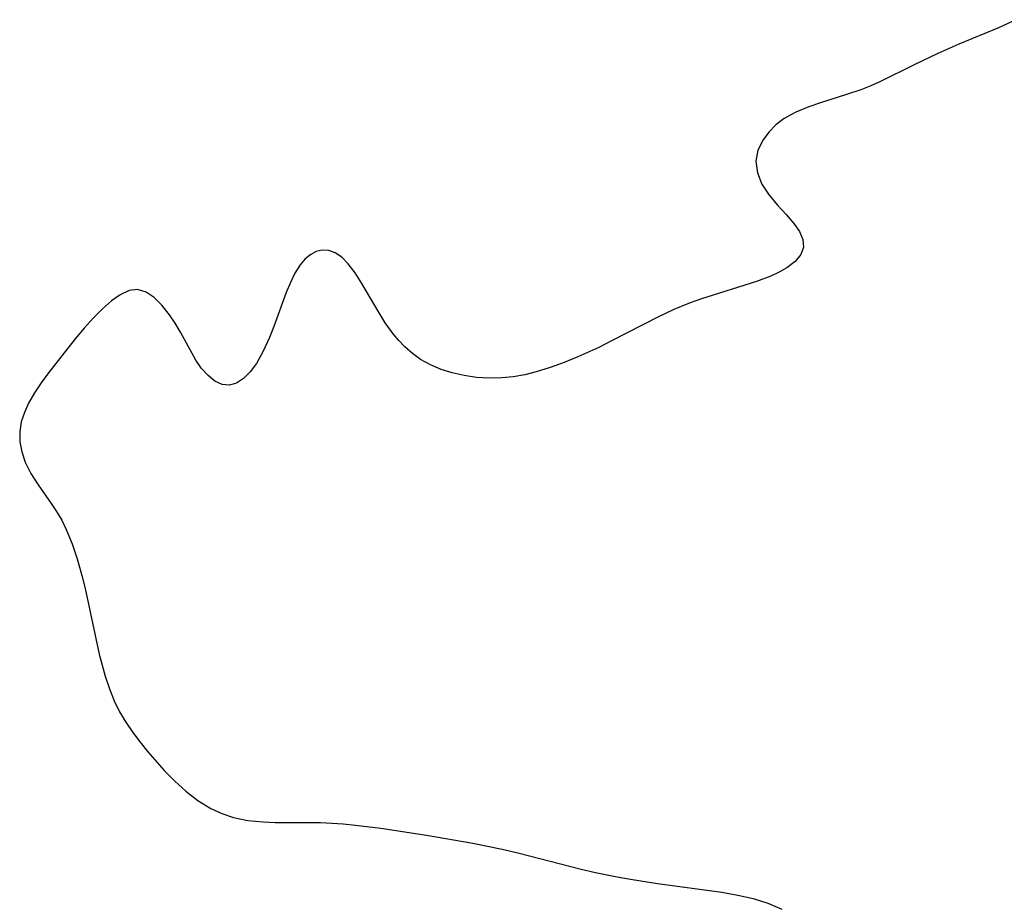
# Model space of a CAD drawing. Header units: metres. Extents: x 1073367 to 1082519, y 1569854 to 1574957.
# Tile 813 of 1056: x 1081545 to 1081654, y 1571841 to 1571939. Entities that reach past the tile are written whole.
import ezdxf

# ---------------------------------------------------------------- set-up
doc = ezdxf.new("R2010")
doc.units = ezdxf.units.M
doc.layers.add('CGG_CurvaNivelLidar_v1', color=253, linetype='Continuous', lineweight=30)

msp = doc.modelspace()

# ---------------------------------------------------------------- linework, layer by layer
at = {"layer": 'CGG_CurvaNivelLidar_v1'}
for p, q in [((1081654.9859, 1571938.9839, 76.5), (1081652.9993, 1571938.0557, 76.5)), ((1081652.9993, 1571938.0557, 76.5), (1081648.7151, 1571936.2676, 76.5)), ((1081648.7151, 1571936.2676, 76.5), (1081646.4085, 1571935.2696, 76.5)), ((1081646.4085, 1571935.2696, 76.5), (1081643.7826, 1571934.0133, 76.5)), ((1081643.7826, 1571934.0133, 76.5), (1081640.0881, 1571932.172, 76.5)), ((1081640.0881, 1571932.172, 76.5), (1081639.0042, 1571931.6989, 76.5)), ((1081637.9065, 1571931.2694, 76.5), (1081636.3341, 1571930.7274, 76.5)), ((1081639.0042, 1571931.6989, 76.5), (1081637.9065, 1571931.2694, 76.5)), ((1081633.4511, 1571929.819, 76.5), (1081632.1778, 1571929.3815, 76.5)), ((1081636.3341, 1571930.7274, 76.5), (1081633.4511, 1571929.819, 76.5)), ((1081630.7594, 1571928.7941, 76.5), (1081629.477, 1571928.0872, 76.5)), ((1081632.1778, 1571929.3815, 76.5), (1081630.7594, 1571928.7941, 76.5)), ((1081629.477, 1571928.0872, 76.5), (1081628.5565, 1571927.3897, 76.5)), ((1081627.7715, 1571926.6009, 76.5), (1081627.1357, 1571925.7411, 76.5)), ((1081628.5565, 1571927.3897, 76.5), (1081627.7715, 1571926.6009, 76.5)), ((1081627.1357, 1571925.7411, 76.5), (1081626.5799, 1571924.5855, 76.5)), ((1081626.5799, 1571924.5855, 76.5), (1081626.3502, 1571923.3781, 76.5)), ((1081626.3502, 1571923.3781, 76.5), (1081626.5098, 1571922.0943, 76.5)), ((1081626.5098, 1571922.0943, 76.5), (1081627.0212, 1571920.8401, 76.5)), ((1081627.0212, 1571920.8401, 76.5), (1081627.8227, 1571919.6342, 76.5)), ((1081627.8227, 1571919.6342, 76.5), (1081628.7839, 1571918.4978, 76.5)), ((1081628.7839, 1571918.4978, 76.5), (1081629.6946, 1571917.5031, 76.5)), ((1081629.6946, 1571917.5031, 76.5), (1081630.53, 1571916.5282, 76.5)), ((1081630.53, 1571916.5282, 76.5), (1081631.1405, 1571915.6383, 76.5)), ((1081631.1405, 1571915.6383, 76.5), (1081631.5282, 1571914.7632, 76.5)), ((1081631.5282, 1571914.7632, 76.5), (1081631.613, 1571913.9226, 76.5)), ((1081577.9079, 1571913.4418, 76.5), (1081577.2868, 1571913.1174, 76.5)), ((1081578.5565, 1571913.5945, 76.5), (1081577.9079, 1571913.4418, 76.5)), ((1081579.2781, 1571913.5516, 76.5), (1081578.5565, 1571913.5945, 76.5)), ((1081579.9873, 1571913.2973, 76.5), (1081579.2781, 1571913.5516, 76.5)), ((1081631.613, 1571913.9226, 76.5), (1081631.3096, 1571913.0974, 76.5)), ((1081576.6761, 1571912.6053, 76.5), (1081576.1197, 1571911.9438, 76.5)), ((1081577.2868, 1571913.1174, 76.5), (1081576.6761, 1571912.6053, 76.5)), ((1081580.7304, 1571912.7899, 76.5), (1081579.9873, 1571913.2973, 76.5)), ((1081581.4284, 1571912.085, 76.5), (1081580.7304, 1571912.7899, 76.5)), ((1081630.6619, 1571912.3333, 76.5), (1081629.7446, 1571911.6332, 76.5)), ((1081631.3096, 1571913.0974, 76.5), (1081630.6619, 1571912.3333, 76.5)), ((1081576.1197, 1571911.9438, 76.5), (1081575.5562, 1571911.0419, 76.5)), ((1081582.1935, 1571911.0654, 76.5), (1081581.4284, 1571912.085, 76.5)), ((1081629.7446, 1571911.6332, 76.5), (1081628.9173, 1571911.1544, 76.5)), ((1081575.5562, 1571911.0419, 76.5), (1081575.0517, 1571910.0164, 76.5)), ((1081582.9277, 1571909.8968, 76.5), (1081582.1935, 1571911.0654, 76.5)), ((1081627.9925, 1571910.7153, 76.5), (1081626.4268, 1571910.1151, 76.5)), ((1081628.9173, 1571911.1544, 76.5), (1081627.9925, 1571910.7153, 76.5)), ((1081557.2707, 1571909.1137, 76.5), (1081556.3049, 1571908.6712, 76.5)), ((1081558.2169, 1571909.2298, 76.5), (1081557.2707, 1571909.1137, 76.5)), ((1081559.1422, 1571908.9549, 76.5), (1081558.2169, 1571909.2298, 76.5)), ((1081575.0517, 1571910.0164, 76.5), (1081574.5887, 1571908.9018, 76.5)), ((1081584.7089, 1571906.846, 76.5), (1081582.9277, 1571909.8968, 76.5)), ((1081626.4268, 1571910.1151, 76.5), (1081620.3702, 1571908.2162, 76.5)), ((1081555.3242, 1571907.983, 76.5), (1081554.3329, 1571907.1142, 76.5)), ((1081556.3049, 1571908.6712, 76.5), (1081555.3242, 1571907.983, 76.5)), ((1081560.0375, 1571908.3506, 76.5), (1081559.1422, 1571908.9549, 76.5)), ((1081560.8967, 1571907.4984, 76.5), (1081560.0375, 1571908.3506, 76.5)), ((1081574.5887, 1571908.9018, 76.5), (1081573.2249, 1571905.1775, 76.5)), ((1081620.3702, 1571908.2162, 76.5), (1081619.1079, 1571907.7611, 76.5)), ((1081554.3329, 1571907.1142, 76.5), (1081553.3205, 1571906.0991, 76.5)), ((1081561.7119, 1571906.4651, 76.5), (1081560.8967, 1571907.4984, 76.5)), ((1081617.3123, 1571907.0228, 76.5), (1081615.5384, 1571906.1977, 76.5)), ((1081619.1079, 1571907.7611, 76.5), (1081617.3123, 1571907.0228, 76.5)), ((1081553.3205, 1571906.0991, 76.5), (1081552.318, 1571904.9885, 76.5)), ((1081562.3346, 1571905.5352, 76.5), (1081561.7119, 1571906.4651, 76.5)), ((1081585.5101, 1571905.5777, 76.5), (1081584.7089, 1571906.846, 76.5)), ((1081615.5384, 1571906.1977, 76.5), (1081610.4514, 1571903.5674, 76.5)), ((1081552.318, 1571904.9885, 76.5), (1081551.3431, 1571903.8106, 76.5)), ((1081562.9251, 1571904.5546, 76.5), (1081562.3346, 1571905.5352, 76.5)), ((1081573.2249, 1571905.1775, 76.5), (1081572.7444, 1571903.9498, 76.5)), ((1081586.3785, 1571904.3592, 76.5), (1081585.5101, 1571905.5777, 76.5)), ((1081551.3431, 1571903.8106, 76.5), (1081548.4008, 1571900.0653, 76.5)), ((1081564.6478, 1571901.4613, 76.5), (1081562.9251, 1571904.5546, 76.5)), ((1081572.7444, 1571903.9498, 76.5), (1081572.0657, 1571902.4365, 76.5)), ((1081586.9885, 1571903.6149, 76.5), (1081586.3785, 1571904.3592, 76.5)), ((1081587.6441, 1571902.9203, 76.5), (1081586.9885, 1571903.6149, 76.5)), ((1081588.4898, 1571902.175, 76.5), (1081587.6441, 1571902.9203, 76.5)), ((1081609.0282, 1571902.8652, 76.5), (1081606.7415, 1571901.8204, 76.5)), ((1081610.4514, 1571903.5674, 76.5), (1081609.0282, 1571902.8652, 76.5)), ((1081565.2708, 1571900.5412, 76.5), (1081564.6478, 1571901.4613, 76.5)), ((1081572.0657, 1571902.4365, 76.5), (1081571.306, 1571901.0804, 76.5)), ((1081589.4062, 1571901.5254, 76.5), (1081588.4898, 1571902.175, 76.5)), ((1081590.5041, 1571900.9215, 76.5), (1081589.4062, 1571901.5254, 76.5)), ((1081606.7415, 1571901.8204, 76.5), (1081605.2178, 1571901.1938, 76.5)), ((1081565.9766, 1571899.7525, 76.5), (1081565.2708, 1571900.5412, 76.5)), ((1081571.306, 1571901.0804, 76.5), (1081570.6275, 1571900.1584, 76.5)), ((1081591.6683, 1571900.4334, 76.5), (1081590.5041, 1571900.9215, 76.5)), ((1081592.8842, 1571900.0495, 76.5), (1081591.6683, 1571900.4334, 76.5)), ((1081603.6834, 1571900.6328, 76.5), (1081602.1378, 1571900.158, 76.5)), ((1081605.2178, 1571901.1938, 76.5), (1081603.6834, 1571900.6328, 76.5)), ((1081548.4008, 1571900.0653, 76.5), (1081547.5901, 1571898.9703, 76.5)), ((1081566.7381, 1571899.1519, 76.5), (1081565.9766, 1571899.7525, 76.5)), ((1081569.8967, 1571899.4217, 76.5), (1081569.1275, 1571898.9129, 76.5)), ((1081570.6275, 1571900.1584, 76.5), (1081569.8967, 1571899.4217, 76.5)), ((1081594.213, 1571899.749, 76.5), (1081592.8842, 1571900.0495, 76.5)), ((1081595.5683, 1571899.5547, 76.5), (1081594.213, 1571899.749, 76.5)), ((1081596.9445, 1571899.4675, 76.5), (1081595.5683, 1571899.5547, 76.5)), ((1081598.3325, 1571899.4953, 76.5), (1081596.9445, 1571899.4675, 76.5)), ((1081599.6029, 1571899.6274, 76.5), (1081598.3325, 1571899.4953, 76.5)), ((1081600.8726, 1571899.8518, 76.5), (1081599.6029, 1571899.6274, 76.5)), ((1081602.1378, 1571900.158, 76.5), (1081600.8726, 1571899.8518, 76.5)), ((1081547.5901, 1571898.9703, 76.5), (1081546.8483, 1571897.8513, 76.5)), ((1081567.5309, 1571898.7795, 76.5), (1081566.7381, 1571899.1519, 76.5)), ((1081568.3319, 1571898.6856, 76.5), (1081567.5309, 1571898.7795, 76.5)), ((1081569.1275, 1571898.9129, 76.5), (1081568.3319, 1571898.6856, 76.5)), ((1081546.8483, 1571897.8513, 76.5), (1081546.2029, 1571896.7123, 76.5)), ((1081546.2029, 1571896.7123, 76.5), (1081545.7369, 1571895.6872, 76.5)), ((1081545.7369, 1571895.6872, 76.5), (1081545.3986, 1571894.6509, 76.5)), ((1081545.3986, 1571894.6509, 76.5), (1081545.2187, 1571893.6056, 76.5)), ((1081545.2187, 1571893.6056, 76.5), (1081545.2307, 1571892.4656, 76.5)), ((1081545.2307, 1571892.4656, 76.5), (1081545.4394, 1571891.3322, 76.5)), ((1081545.4394, 1571891.3322, 76.5), (1081545.82, 1571890.2212, 76.5)), ((1081545.82, 1571890.2212, 76.5), (1081546.4593, 1571888.9502, 76.5)), ((1081546.4593, 1571888.9502, 76.5), (1081547.2396, 1571887.7169, 76.5)), ((1081547.2396, 1571887.7169, 76.5), (1081548.7046, 1571885.6555, 76.5)), ((1081548.7046, 1571885.6555, 76.5), (1081549.291, 1571884.777, 76.5)), ((1081549.291, 1571884.777, 76.5), (1081549.8517, 1571883.8011, 76.5)), ((1081549.8517, 1571883.8011, 76.5), (1081550.3556, 1571882.769, 76.5)), ((1081550.3556, 1571882.769, 76.5), (1081550.9937, 1571881.1916, 76.5)), ((1081550.9937, 1571881.1916, 76.5), (1081551.5498, 1571879.5412, 76.5)), ((1081551.5498, 1571879.5412, 76.5), (1081552.081, 1571877.7032, 76.5)), ((1081552.081, 1571877.7032, 76.5), (1081552.428, 1571876.2893, 76.5)), ((1081552.428, 1571876.2893, 76.5), (1081553.9916, 1571869.0435, 76.5)), ((1081553.9916, 1571869.0435, 76.5), (1081554.6401, 1571866.6081, 76.5)), ((1081554.6401, 1571866.6081, 76.5), (1081555.098, 1571865.2295, 76.5)), ((1081555.098, 1571865.2295, 76.5), (1081555.64, 1571863.8923, 76.5)), ((1081555.64, 1571863.8923, 76.5), (1081556.2326, 1571862.6992, 76.5)), ((1081556.2326, 1571862.6992, 76.5), (1081556.9072, 1571861.5519, 76.5)), ((1081556.9072, 1571861.5519, 76.5), (1081557.6689, 1571860.4277, 76.5)), ((1081557.6689, 1571860.4277, 76.5), (1081558.4869, 1571859.3397, 76.5)), ((1081558.4869, 1571859.3397, 76.5), (1081559.347, 1571858.2763, 76.5)), ((1081559.347, 1571858.2763, 76.5), (1081561.1554, 1571856.2333, 76.5)), ((1081561.1554, 1571856.2333, 76.5), (1081562.3181, 1571855.0449, 76.5)), ((1081562.3181, 1571855.0449, 76.5), (1081563.5297, 1571853.9376, 76.5)), ((1081563.5297, 1571853.9376, 76.5), (1081564.859, 1571852.9068, 76.5)), ((1081564.859, 1571852.9068, 76.5), (1081566.2701, 1571852.035, 76.5)), ((1081566.2701, 1571852.035, 76.5), (1081567.4904, 1571851.4672, 76.5)), ((1081567.4904, 1571851.4672, 76.5), (1081568.7659, 1571851.0396, 76.5)), ((1081568.7659, 1571851.0396, 76.5), (1081570.3737, 1571850.7102, 76.5)), ((1081570.3737, 1571850.7102, 76.5), (1081572.0325, 1571850.5463, 76.5)), ((1081572.0325, 1571850.5463, 76.5), (1081573.3573, 1571850.5019, 76.5)), ((1081573.3573, 1571850.5019, 76.5), (1081578.378, 1571850.4872, 76.5)), ((1081578.378, 1571850.4872, 76.5), (1081580.8511, 1571850.3405, 76.5)), ((1081580.8511, 1571850.3405, 76.5), (1081582.2355, 1571850.2088, 76.5)), ((1081582.2355, 1571850.2088, 76.5), (1081585.0115, 1571849.8707, 76.5)), ((1081585.0115, 1571849.8707, 76.5), (1081590.0627, 1571849.1103, 76.5)), ((1081590.0627, 1571849.1103, 76.5), (1081595.1487, 1571848.2141, 76.5)), ((1081595.1487, 1571848.2141, 76.5), (1081598.403, 1571847.5465, 76.5)), ((1081598.403, 1571847.5465, 76.5), (1081600.1123, 1571847.1425, 76.5)), ((1081600.1123, 1571847.1425, 76.5), (1081607.0802, 1571845.36, 76.5)), ((1081607.0802, 1571845.36, 76.5), (1081608.6794, 1571844.9905, 76.5)), ((1081608.6794, 1571844.9905, 76.5), (1081611.0458, 1571844.5119, 76.5)), ((1081611.0458, 1571844.5119, 76.5), (1081612.525, 1571844.2476, 76.5)), ((1081612.525, 1571844.2476, 76.5), (1081615.4896, 1571843.7818, 76.5)), ((1081615.4896, 1571843.7818, 76.5), (1081622.6108, 1571842.7954, 76.5)), ((1081622.6108, 1571842.7954, 76.5), (1081624.3537, 1571842.4862, 76.5)), ((1081624.3537, 1571842.4862, 76.5), (1081626.0505, 1571842.0948, 76.5)), ((1081626.0505, 1571842.0948, 76.5), (1081627.6822, 1571841.5825, 76.5)), ((1081627.6822, 1571841.5825, 76.5), (1081629.199, 1571840.9323, 76.5))]:
    msp.add_line(p, q, dxfattribs=at)

doc.saveas('drawing.dxf')
